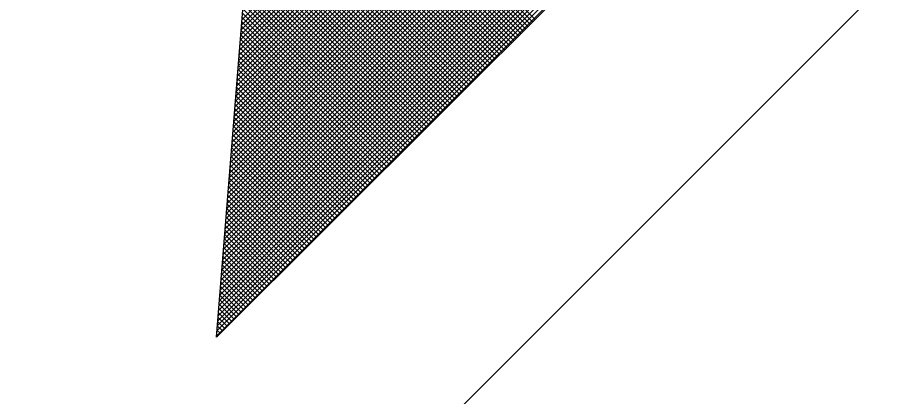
# Model space of a CAD drawing. Extents: x -100 to 745, y -1581 to -107.
# Drawn here: x 635.1296 to 635.5955, y -636.4719 to -636.2678 of the extents above; entities that cross this region are included whole.
import ezdxf

# ---------------------------------------------------------------- set-up
doc = ezdxf.new("R2010")
doc.units = 0
doc.layers.add('Default', color=7, linetype='Continuous')

msp = doc.modelspace()

# ---------------------------------------------------------------- linework, layer by layer
at = {"layer": 'Default'}
for p, q in [((636.15856, -635.36597), (635.25, -636.27452)), ((636.15727, -635.36473), (635.25022, -636.27178)), ((636.15598, -635.36349), (635.25045, -636.26903)), ((636.1637, -635.37092), (635.24911, -636.28551)), ((636.16241, -635.36968), (635.24933, -636.28276)), ((636.16113, -635.36844), (635.24955, -636.28002)), ((636.15984, -635.36721), (635.24978, -636.27727)), ((636.16884, -635.37587), (635.24822, -636.29649)), ((636.16755, -635.37464), (635.24844, -636.29375)), ((636.16627, -635.3734), (635.24866, -636.291)), ((636.16498, -635.37216), (635.24889, -636.28825)), ((636.17398, -635.38083), (635.24733, -636.30748)), ((636.17269, -635.37959), (635.24755, -636.30473)), ((636.17141, -635.37835), (635.24777, -636.30198)), ((636.17012, -635.37711), (635.248, -636.29924)), ((636.17912, -635.38578), (635.24644, -636.31846)), ((636.17783, -635.38454), (635.24666, -636.31571)), ((636.17655, -635.3833), (635.24688, -636.31297)), ((636.17526, -635.38206), (635.24711, -636.31022)), ((636.18297, -635.38949), (635.24577, -636.3267)), ((636.18169, -635.38825), (635.24599, -636.32395)), ((636.1804, -635.38702), (635.24622, -636.32121)), ((636.18812, -635.39445), (635.24488, -636.33768)), ((636.18683, -635.39321), (635.2451, -636.33494)), ((636.18555, -635.39197), (635.24532, -636.33219)), ((636.18426, -635.39073), (635.24555, -636.32944)), ((636.19326, -635.3994), (635.24399, -636.34867)), ((636.19197, -635.39816), (635.24421, -636.34592)), ((636.19069, -635.39692), (635.24443, -636.34317)), ((636.1894, -635.39568), (635.24466, -636.34043)), ((636.1984, -635.40435), (635.2431, -636.35965)), ((636.19711, -635.40311), (635.24332, -636.3569)), ((636.19583, -635.40187), (635.24354, -636.35416)), ((636.19454, -635.40064), (635.24377, -636.35141)), ((636.20225, -635.40806), (635.24243, -636.36789)), ((636.20097, -635.40683), (635.24265, -636.36514)), ((636.19968, -635.40559), (635.24288, -636.3624)), ((636.20739, -635.41302), (635.24154, -636.37887)), ((636.20611, -635.41178), (635.24176, -636.37613)), ((636.20482, -635.41054), (635.24199, -636.37338)), ((636.20354, -635.4093), (635.24221, -636.37063)), ((636.21254, -635.41797), (635.24065, -636.38986)), ((636.21125, -635.41673), (635.24087, -636.38711)), ((636.20997, -635.41549), (635.24109, -636.38436)), ((636.20868, -635.41426), (635.24132, -636.38162)), ((636.21768, -635.42292), (635.23976, -636.40084)), ((636.21639, -635.42168), (635.23998, -636.39809)), ((636.21511, -635.42045), (635.2402, -636.39535)), ((636.21382, -635.41921), (635.24043, -636.3926)), ((636.22153, -635.42664), (635.23909, -636.40908)), ((636.22025, -635.4254), (635.23931, -636.40633)), ((636.21896, -635.42416), (635.23954, -636.40359)), ((636.22667, -635.43159), (635.2382, -636.42006)), ((636.22539, -635.43035), (635.23842, -636.41732)), ((636.2241, -635.42911), (635.23865, -636.41457)), ((636.22282, -635.42787), (635.23887, -636.41182)), ((636.23181, -635.43654), (635.23731, -636.43105)), ((636.23053, -635.4353), (635.23753, -636.4283)), ((636.22924, -635.43407), (635.23776, -636.42555)), ((636.22796, -635.43283), (635.23798, -636.42281)), ((636.23567, -635.44026), (635.23664, -636.43928)), ((636.23438, -635.43902), (635.23687, -636.43654)), ((636.2331, -635.43778), (635.23709, -636.43379)), ((636.23733, -635.44186), (635.2366, -636.43981)), ((636.37368, -635.4719), (634.0118, -637.83377)), ((635.2366, -636.43981), (635.29685, -635.69665)), ((635.26207, -636.12559), (635.40668, -636.2702)), ((635.26226, -636.12326), (635.40795, -636.26894)), ((635.2617, -636.13026), (635.40416, -636.27272)), ((635.26188, -636.12793), (635.40542, -636.27146)), ((635.26132, -636.13493), (635.40163, -636.27524)), ((635.26151, -636.13259), (635.40289, -636.27398)), ((635.26094, -636.1396), (635.3991, -636.27776)), ((635.26113, -636.13726), (635.40037, -636.2765)), ((635.26056, -636.14426), (635.39657, -636.28028)), ((635.26075, -636.14193), (635.39784, -636.27902)), ((635.26018, -636.14893), (635.39405, -636.2828)), ((635.26037, -636.1466), (635.39531, -636.28154)), ((635.2598, -636.1536), (635.39152, -636.28532)), ((635.25999, -636.15127), (635.39278, -636.28406)), ((635.25942, -636.15827), (635.38899, -636.28784)), ((635.25961, -636.15594), (635.39026, -636.28658)), ((635.25905, -636.16294), (635.38647, -636.29036)), ((635.25924, -636.1606), (635.38773, -636.2891)), ((635.25867, -636.16761), (635.38394, -636.29288)), ((635.25886, -636.16527), (635.3852, -636.29162)), ((635.25829, -636.17227), (635.38141, -636.2954)), ((635.25848, -636.16994), (635.38268, -636.29414)), ((635.25791, -636.17694), (635.37889, -636.29792)), ((635.2581, -636.17461), (635.38015, -636.29666)), ((635.25753, -636.18161), (635.37636, -636.30044)), ((635.25772, -636.17928), (635.37762, -636.29918)), ((635.25715, -636.18628), (635.37383, -636.30296)), ((635.25734, -636.18394), (635.3751, -636.3017)), ((635.25678, -636.19095), (635.37131, -636.30548)), ((635.25696, -636.18861), (635.37257, -636.30422)), ((635.2564, -636.19562), (635.36878, -636.308)), ((635.25659, -636.19328), (635.37004, -636.30674)), ((635.25602, -636.20028), (635.36625, -636.31052)), ((635.25621, -636.19795), (635.36752, -636.30926)), ((635.25564, -636.20495), (635.36373, -636.31304)), ((635.25583, -636.20262), (635.36499, -636.31178)), ((635.25526, -636.20962), (635.3612, -636.31556)), ((635.25545, -636.20729), (635.36246, -636.3143)), ((635.25488, -636.21429), (635.35867, -636.31808)), ((635.25507, -636.21195), (635.35993, -636.31682)), ((635.2545, -636.21896), (635.35614, -636.3206)), ((635.25469, -636.21662), (635.35741, -636.31934)), ((635.25413, -636.22363), (635.35362, -636.32312)), ((635.25432, -636.22129), (635.35488, -636.32186)), ((635.25375, -636.22829), (635.35109, -636.32564)), ((635.25394, -636.22596), (635.35235, -636.32438)), ((635.25337, -636.23296), (635.34856, -636.32816)), ((635.25356, -636.23063), (635.34983, -636.3269)), ((635.25299, -636.23763), (635.34604, -636.33068)), ((635.25318, -636.2353), (635.3473, -636.32942)), ((635.25261, -636.2423), (635.34351, -636.3332)), ((635.2528, -636.23996), (635.34477, -636.33194)), ((635.25223, -636.24697), (635.34098, -636.33572)), ((635.25242, -636.24463), (635.34225, -636.33446)), ((635.25186, -636.25164), (635.33846, -636.33824)), ((635.25204, -636.2493), (635.33972, -636.33698)), ((635.25148, -636.2563), (635.33593, -636.34076)), ((635.25167, -636.25397), (635.33719, -636.3395)), ((635.2511, -636.26097), (635.3334, -636.34328)), ((635.25129, -636.25864), (635.33467, -636.34202)), ((635.25072, -636.26564), (635.33088, -636.3458)), ((635.25091, -636.26331), (635.33214, -636.34454)), ((635.25034, -636.27031), (635.32835, -636.34832)), ((635.25053, -636.26797), (635.32961, -636.34706)), ((635.24996, -636.27498), (635.32582, -636.35084)), ((635.25015, -636.27264), (635.32709, -636.34958)), ((635.24958, -636.27965), (635.32329, -636.35336)), ((635.24977, -636.27731), (635.32456, -636.3521)), ((635.24921, -636.28431), (635.32077, -636.35588)), ((635.2494, -636.28198), (635.32203, -636.35462)), ((635.24883, -636.28898), (635.31824, -636.35839)), ((635.24902, -636.28665), (635.3195, -636.35713)), ((635.24845, -636.29365), (635.31571, -636.36091)), ((635.24864, -636.29132), (635.31698, -636.35965)), ((635.24807, -636.29832), (635.31319, -636.36343)), ((635.24826, -636.29598), (635.31445, -636.36217)), ((635.24769, -636.30299), (635.31066, -636.36595)), ((635.24788, -636.30065), (635.31192, -636.36469)), ((635.24731, -636.30765), (635.30813, -636.36847)), ((635.2475, -636.30532), (635.3094, -636.36721)), ((635.24694, -636.31232), (635.30561, -636.37099)), ((635.24712, -636.30999), (635.30687, -636.36973)), ((635.24656, -636.31699), (635.30308, -636.37351)), ((635.24675, -636.31466), (635.30434, -636.37225)), ((635.24618, -636.32166), (635.30055, -636.37603)), ((635.24637, -636.31933), (635.30182, -636.37477)), ((635.2458, -636.32633), (635.29803, -636.37855)), ((635.24599, -636.32399), (635.29929, -636.37729)), ((635.24542, -636.331), (635.2955, -636.38107)), ((635.24561, -636.32866), (635.29676, -636.37981)), ((635.24504, -636.33566), (635.29297, -636.38359)), ((635.24523, -636.33333), (635.29424, -636.38233)), ((635.24466, -636.34033), (635.29045, -636.38611)), ((635.24485, -636.338), (635.29171, -636.38485)), ((635.24429, -636.345), (635.28792, -636.38863)), ((635.24448, -636.34267), (635.28918, -636.38737)), ((635.24391, -636.34967), (635.28539, -636.39115)), ((635.2441, -636.34734), (635.28665, -636.38989)), ((635.24353, -636.35434), (635.28286, -636.39367)), ((635.24372, -636.352), (635.28413, -636.39241)), ((635.24315, -636.35901), (635.28034, -636.39619)), ((635.24334, -636.35667), (635.2816, -636.39493)), ((635.24277, -636.36367), (635.27781, -636.39871)), ((635.24296, -636.36134), (635.27907, -636.39745)), ((635.24239, -636.36834), (635.27528, -636.40123)), ((635.24258, -636.36601), (635.27655, -636.39997)), ((635.24202, -636.37301), (635.27276, -636.40375)), ((635.2422, -636.37068), (635.27402, -636.40249)), ((635.24164, -636.37768), (635.27023, -636.40627)), ((635.24183, -636.37535), (635.27149, -636.40501)), ((635.24126, -636.38235), (635.2677, -636.40879)), ((635.24145, -636.38001), (635.26897, -636.40753)), ((635.24088, -636.38702), (635.26518, -636.41131)), ((635.24107, -636.38468), (635.26644, -636.41005)), ((635.2405, -636.39168), (635.26265, -636.41383)), ((635.24069, -636.38935), (635.26391, -636.41257)), ((635.24012, -636.39635), (635.26012, -636.41635)), ((635.24031, -636.39402), (635.26139, -636.41509)), ((635.23974, -636.40102), (635.2576, -636.41887)), ((635.23993, -636.39869), (635.25886, -636.41761)), ((635.23937, -636.40569), (635.25507, -636.42139)), ((635.23956, -636.40335), (635.25633, -636.42013)), ((635.23899, -636.41036), (635.25254, -636.42391)), ((635.23918, -636.40802), (635.25381, -636.42265)), ((635.23861, -636.41503), (635.25001, -636.42643)), ((635.2388, -636.41269), (635.25128, -636.42517)), ((635.23823, -636.41969), (635.24749, -636.42895)), ((635.23842, -636.41736), (635.24875, -636.42769)), ((635.23785, -636.42436), (635.24496, -636.43147)), ((635.23804, -636.42203), (635.24622, -636.43021)), ((635.23747, -636.42903), (635.24243, -636.43399)), ((635.23766, -636.4267), (635.2437, -636.43273)), ((635.2371, -636.4337), (635.23991, -636.43651)), ((635.23728, -636.43136), (635.24117, -636.43525)), ((635.23672, -636.43837), (635.23738, -636.43903)), ((635.23691, -636.43603), (635.23864, -636.43777))]:
    msp.add_line(p, q, dxfattribs=at)

doc.saveas('drawing.dxf')
